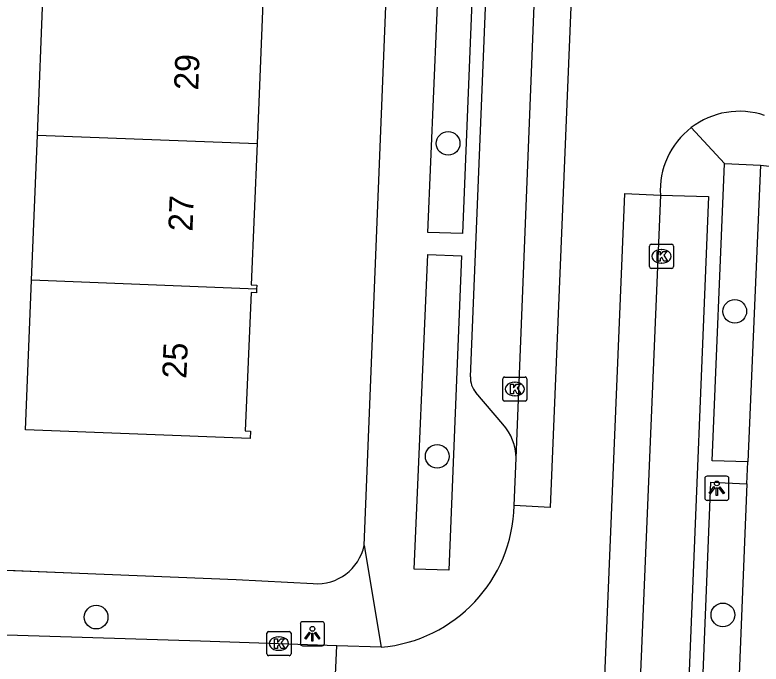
# Model space of a CAD drawing. Extents: x 160732 to 162105, y 387428 to 388479.
# Drawn here: x 161751.66 to 161782.5, y 387812.17 to 387839.01 of the extents above; entities that cross this region are included whole.
import ezdxf

# ---------------------------------------------------------------- set-up
doc = ezdxf.new("R2010")
doc.units = 0
for name, color, linetype in [('IMGEO_Boom', 7, 'Continuous'), ('IMGEO_Kolk', 7, 'Continuous'), ('IMGEO_Lichtpunt', 7, 'Continuous'), ('IMGEO_Muur', 7, 'Continuous'), ('IMGEO_Pand', 7, 'Continuous'), ('IMGEO_Pand_nummerreeks', 7, 'Continuous'), ('IMGEO_Rijbaan_lokaal_gesloten', 7, 'Continuous'), ('IMGEO_Rijbaan_lokaal_open', 7, 'Continuous'), ('IMGEO_Voetpad_open', 7, 'Continuous')]:
    doc.layers.add(name, color=color, linetype=linetype)

msp = doc.modelspace()

# ---------------------------------------------------------------- linework, layer by layer
at = {"layer": 'IMGEO_Boom'}
for centre in [(161769.568, 387833.701), (161781.416, 387826.754), (161769.117, 387820.759), (161755.019, 387814.11), (161780.925, 387814.201)]:
    msp.add_circle(centre, 0.489, dxfattribs=at)
at = {"layer": 'IMGEO_Kolk'}
for p, q in [((161777.889, 387828.604), (161777.889, 387829.456)), ((161777.964, 387829.53), (161778.816, 387829.53)), ((161778.377, 387829.31), (161778.402, 387829.31)), ((161778.89, 387829.456), (161778.89, 387828.604)), ((161778.4, 387828.75), (161778.375, 387828.75)), ((161778.816, 387828.53), (161777.964, 387828.53)), ((161771.9, 387824.04), (161772.752, 387824.04)), ((161771.825, 387823.114), (161771.825, 387823.966)), ((161772.313, 387823.82), (161772.338, 387823.82)), ((161772.826, 387823.966), (161772.826, 387823.114)), ((161772.336, 387823.26), (161772.311, 387823.26)), ((161772.752, 387823.04), (161771.9, 387823.04)), ((161762.147, 387813.516), (161762.999, 387813.516)), ((161762.072, 387812.59), (161762.072, 387813.442)), ((161762.56, 387813.296), (161762.585, 387813.296)), ((161763.073, 387813.442), (161763.073, 387812.59)), ((161762.583, 387812.736), (161762.558, 387812.736)), ((161762.999, 387812.516), (161762.147, 387812.516))]:
    msp.add_line(p, q, dxfattribs=at)
for points in [[(161777.889, 387828.604), (161777.889, 387829.456)], [(161777.964, 387829.53), (161778.816, 387829.53)], [(161778.89, 387829.456), (161778.89, 387828.604)], [(161778.21, 387829.23), (161778.333, 387829.23), (161778.333, 387829.079), (161778.463, 387829.23), (161778.627, 387829.23), (161778.481, 387829.079), (161778.634, 387828.83), (161778.482, 387828.83), (161778.397, 387828.994), (161778.333, 387828.927), (161778.333, 387828.83), (161778.21, 387828.83), (161778.21, 387829.23)], [(161778.816, 387828.53), (161777.964, 387828.53)], [(161771.9, 387824.04), (161772.752, 387824.04)], [(161771.825, 387823.114), (161771.825, 387823.966)], [(161772.146, 387823.74), (161772.269, 387823.74), (161772.269, 387823.589), (161772.399, 387823.74), (161772.563, 387823.74), (161772.417, 387823.589), (161772.57, 387823.34), (161772.418, 387823.34), (161772.333, 387823.504), (161772.269, 387823.437), (161772.269, 387823.34), (161772.146, 387823.34), (161772.146, 387823.74)], [(161772.826, 387823.966), (161772.826, 387823.114)], [(161772.752, 387823.04), (161771.9, 387823.04)], [(161762.147, 387813.516), (161762.999, 387813.516)], [(161762.072, 387812.59), (161762.072, 387813.442)], [(161762.393, 387813.216), (161762.516, 387813.216), (161762.516, 387813.065), (161762.646, 387813.216), (161762.81, 387813.216), (161762.664, 387813.065), (161762.817, 387812.816), (161762.665, 387812.816), (161762.58, 387812.98), (161762.516, 387812.913), (161762.516, 387812.816), (161762.393, 387812.816), (161762.393, 387813.216)], [(161763.073, 387813.442), (161763.073, 387812.59)], [(161762.999, 387812.516), (161762.147, 387812.516)]]:
    msp.add_lwpolyline(points, dxfattribs=at)
for centre, start, end in [((161777.966, 387829.454), 91.552, 178.448), ((161777.966, 387829.454), 91.552, 178.448), ((161778.814, 387829.454), 1.552, 88.448), ((161778.814, 387829.454), 1.552, 88.448), ((161777.966, 387828.606), 181.552, 268.448), ((161777.966, 387828.606), 181.552, 268.448), ((161778.814, 387828.606), 271.552, 358.448), ((161778.814, 387828.606), 271.552, 358.448), ((161771.902, 387823.964), 91.552, 178.448), ((161771.902, 387823.964), 91.552, 178.448), ((161772.75, 387823.964), 1.552, 88.448), ((161772.75, 387823.964), 1.552, 88.448), ((161771.902, 387823.116), 181.552, 268.448), ((161771.902, 387823.116), 181.552, 268.448), ((161772.75, 387823.116), 271.552, 358.448), ((161772.75, 387823.116), 271.552, 358.448), ((161762.149, 387813.44), 91.552, 178.448), ((161762.149, 387813.44), 91.552, 178.448), ((161762.997, 387813.44), 1.552, 88.448), ((161762.997, 387813.44), 1.552, 88.448), ((161762.149, 387812.592), 181.552, 268.448), ((161762.149, 387812.592), 181.552, 268.448), ((161762.997, 387812.592), 271.552, 358.448), ((161762.997, 387812.592), 271.552, 358.448)]:
    msp.add_arc(centre, 0.0765, start, end, dxfattribs=at)
for centre, major_axis, ratio, start_param, end_param in [((161778.376, 387829.03), (-0.387, 0.002), 0.722429, 4.712389, 7.853982), ((161778.401, 387829.03), (-0.39, 0.002), 0.717154, 1.570796, 4.712389), ((161772.312, 387823.54), (-0.387, 0.002), 0.722429, 4.712389, 7.853982), ((161772.337, 387823.54), (-0.39, 0.002), 0.717154, 1.570796, 4.712389), ((161762.559, 387813.016), (-0.387, 0.002), 0.722429, 4.712389, 7.853982), ((161762.584, 387813.016), (-0.39, 0.002), 0.717154, 1.570796, 4.712389)]:
    msp.add_ellipse(centre, major_axis=major_axis, ratio=ratio, start_param=start_param, end_param=end_param, dxfattribs=at)
at = {"layer": 'IMGEO_Lichtpunt'}
for p, q in [((161780.178, 387819.841), (161780.178, 387819.034)), ((161780.178, 387819.841), (161780.178, 387819.034)), ((161781.08, 387819.936), (161780.272, 387819.936)), ((161781.08, 387819.936), (161780.272, 387819.936)), ((161781.174, 387819.034), (161781.174, 387819.841)), ((161781.174, 387819.034), (161781.174, 387819.841)), ((161780.272, 387818.94), (161781.08, 387818.94)), ((161780.272, 387818.94), (161781.08, 387818.94)), ((161763.459, 387813.826), (161763.459, 387813.019)), ((161763.459, 387813.826), (161763.459, 387813.019)), ((161764.361, 387813.921), (161763.553, 387813.921)), ((161764.361, 387813.921), (161763.553, 387813.921)), ((161764.455, 387813.019), (161764.455, 387813.826)), ((161764.455, 387813.019), (161764.455, 387813.826)), ((161763.553, 387812.925), (161764.361, 387812.925)), ((161763.553, 387812.925), (161764.361, 387812.925))]:
    msp.add_line(p, q, dxfattribs=at)
for points in [[(161780.552, 387819.505), (161780.591, 387819.477), (161780.403, 387819.215), (161780.365, 387819.242), (161780.552, 387819.505)], [(161780.654, 387819.457), (161780.701, 387819.457), (161780.701, 387819.135), (161780.654, 387819.135), (161780.654, 387819.457)], [(161780.764, 387819.477), (161780.802, 387819.504), (161780.989, 387819.242), (161780.95, 387819.214), (161780.764, 387819.477)], [(161763.833, 387813.49), (161763.872, 387813.462), (161763.684, 387813.2), (161763.646, 387813.227), (161763.833, 387813.49)], [(161763.935, 387813.442), (161763.982, 387813.442), (161763.982, 387813.12), (161763.935, 387813.12), (161763.935, 387813.442)], [(161764.045, 387813.462), (161764.083, 387813.489), (161764.27, 387813.227), (161764.231, 387813.199), (161764.045, 387813.462)]]:
    msp.add_lwpolyline(points, dxfattribs=at)
for centre in [(161780.677, 387819.639), (161763.958, 387813.624)]:
    msp.add_circle(centre, 0.0994, dxfattribs=at)
for centre, start, end in [((161780.272, 387819.841), 90, 180), ((161780.272, 387819.841), 90, 180), ((161781.08, 387819.841), 0, 90), ((161781.08, 387819.841), 0, 90), ((161780.272, 387819.034), 180, 270), ((161780.272, 387819.034), 180, 270), ((161781.08, 387819.034), 270, 0), ((161781.08, 387819.034), 270, 360), ((161763.553, 387813.826), 90, 180), ((161763.553, 387813.826), 90, 180), ((161764.361, 387813.826), 0, 90), ((161764.361, 387813.826), 0, 90), ((161763.553, 387813.019), 180, 270), ((161763.553, 387813.019), 180, 270), ((161764.361, 387813.019), 270, 0), ((161764.361, 387813.019), 270, 360)]:
    msp.add_arc(centre, 0.0946, start, end, dxfattribs=at)
at = {"layer": 'IMGEO_Muur'}
msp.add_lwpolyline([(161745.313, 387816.293), (161754.326, 387815.934)], dxfattribs=at)
at = {"layer": 'IMGEO_Pand'}
for points in [[(161752.591, 387834.048), (161752.832, 387840.043)], [(161762.129, 387839.677), (161762.122, 387839.518), (161761.905, 387839.532), (161761.669, 387833.69)], [(161752.35, 387828.043), (161752.591, 387834.048)], [(161752.591, 387834.048), (161761.669, 387833.69)], [(161761.669, 387833.69), (161761.433, 387827.848), (161761.656, 387827.834), (161761.649, 387827.675)], [(161761.649, 387827.675), (161761.643, 387827.516), (161761.426, 387827.53), (161761.173, 387821.811), (161761.396, 387821.797), (161761.385, 387821.493), (161752.101, 387821.859), (161752.35, 387828.043)], [(161761.649, 387827.675), (161752.35, 387828.043)]]:
    msp.add_lwpolyline(points, dxfattribs=at)
at = {"layer": 'IMGEO_Rijbaan_lokaal_gesloten'}
for points in [[(161774.131, 387864.459), (161775.679, 387864.4), (161773.79, 387818.64), (161772.293, 387818.723)], [(161772.376, 387820.678), (161773.996, 387861.271)], [(161775.69, 387767.334), (161774.211, 387767.371), (161776.874, 387831.627), (161778.341, 387831.555)], [(161778.341, 387831.555), (161776.547, 387788.464)], [(161772.293, 387818.723), (161772.376, 387820.678)]]:
    msp.add_lwpolyline(points, dxfattribs=at)
at = {"layer": 'IMGEO_Rijbaan_lokaal_open'}
for points in [[(161764.962, 387812.924), (161759.329, 387813.11), (161745.532, 387813.54), (161741.724, 387813.702), (161701.753, 387815.402), (161698.082, 387815.559), (161680.159, 387816.321)], [(161764.654, 387806.046), (161764.962, 387812.924)], [(161766.798, 387812.868), (161764.962, 387812.924)]]:
    msp.add_lwpolyline(points, dxfattribs=at)
for centre, radius, start, end in [((161781.608, 387831.754), 3.274, 71.4742, 127.475), ((161781.608, 387831.755), 3.273, 127.4901, 183.4986), ((161766.289, 387818.851), 6.005, 274.8595, 358.7739)]:
    msp.add_arc(centre, radius, start, end, dxfattribs=at)
at = {"layer": 'IMGEO_Voetpad_open'}
for points in [[(161766.097, 387817.071), (161768.058, 387865.811)], [(161770.489, 387824.053), (161771.883, 387858.326)], [(161769.231, 387841.715), (161770.634, 387841.641), (161770.161, 387829.973), (161768.735, 387830.019), (161769.231, 387841.715)], [(161779.616, 387834.352), (161780.986, 387832.866)], [(161781.963, 387820.528), (161780.481, 387820.576), (161780.986, 387832.866)], [(161780.986, 387832.866), (161782.479, 387832.806)], [(161782.479, 387832.806), (161781.963, 387820.528)], [(161782.479, 387832.806), (161785.277, 387832.501)], [(161778.341, 387831.555), (161780.334, 387831.506), (161778.7, 387791.585)], [(161770.122, 387829.053), (161769.601, 387816.052), (161768.164, 387816.091), (161768.73, 387829.112), (161770.122, 387829.053)], [(161771.833, 387822.085), (161770.714, 387823.398)], [(161781.922, 387819.626), (161781.963, 387820.528)], [(161781.469, 387808.649), (161779.985, 387808.701), (161780.429, 387819.695), (161781.922, 387819.626)], [(161781.922, 387819.626), (161781.469, 387808.649)], [(161766.097, 387817.071), (161766.798, 387812.868)], [(161742.047, 387816.423), (161754.326, 387815.934), (161760.81, 387815.667), (161763.994, 387815.494)]]:
    msp.add_lwpolyline(points, dxfattribs=at)
for centre, radius, start, end in [((161771.416, 387824.005), 0.928, 177.0444, 220.872), ((161770.229, 387820.658), 2.147, 0.5422, 41.6637), ((161764.14, 387817.49), 2.001, 265.8117, 347.9193)]:
    msp.add_arc(centre, radius, start, end, dxfattribs=at)

# ---------------------------------------------------------------- texts
at = {"layer": 'IMGEO_Pand_nummerreeks'}
for s, rotation, p in [('29', 87.6862, (161759.235, 387835.887)), ('27', 87.6862, (161758.999, 387830.045)), ('25', 87.476, (161758.745, 387823.956))]:
    msp.add_text(s, height=1, rotation=rotation, dxfattribs=at).set_placement(p)

doc.saveas('drawing.dxf')
